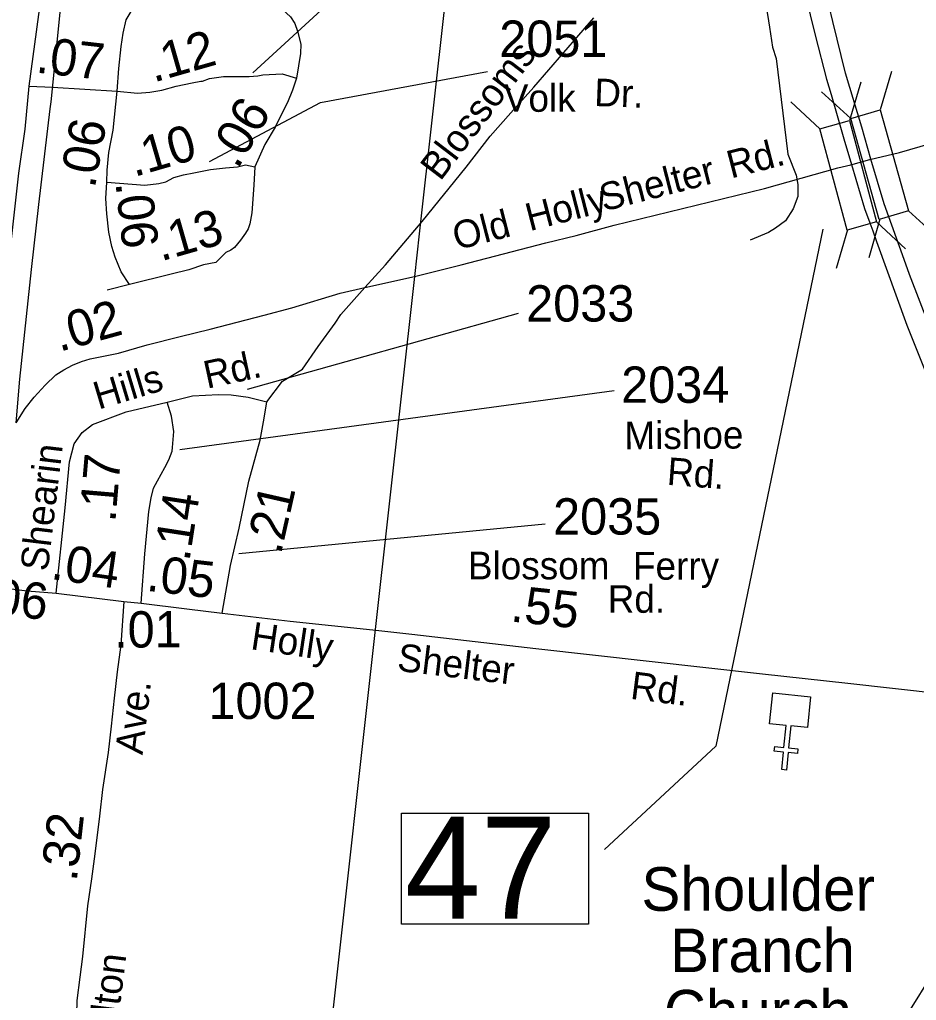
# Model space of a CAD drawing. Extents: x 2290055 to 2389491, y 66597 to 237875.
# Drawn here: x 2332943 to 2336027, y 220360 to 223732 of the extents above; entities that cross this region are included whole.
import ezdxf

# ---------------------------------------------------------------- set-up
doc = ezdxf.new("R2010")
doc.units = 0
for name, color, linetype in [('Exist Cultural Church CELL', 7, 'Continuous'), ('Exist Cultural Church Label', 7, 'Continuous'), ('Exist Railroad Mainline', 7, 'Continuous'), ('Exist Railroad Siding', 7, 'Continuous'), ('Exist Road Non-System Type 51', 7, 'Continuous'), ('Exist Road Non-System Type 51 Label', 7, 'Continuous'), ('Exist Road Primary Interstate Divided Center Attributed', 7, 'Continuous'), ('Exist Road Primary Interstate Structure Standard Bridge CELL', 7, 'Continuous'), ('Exist Road Primary Interstate Structure Standard Bridge Number Label', 7, 'Continuous'), ('Exist Road Secondary Mileage Hundredths English Label', 7, 'Continuous'), ('Exist Road Secondary Type 51 Attributed', 7, 'Continuous'), ('Exist Road Secondary Type 51 Label', 7, 'Continuous'), ('Exist Road Secondary Type 51 Number Label', 7, 'Continuous'), ('Exist Utilities Electrical Transmission Line', 7, 'Continuous')]:
    doc.layers.add(name, color=color, linetype=linetype)

msp = doc.modelspace()

# ---------------------------------------------------------------- linework, layer by layer
at = {"layer": 'Exist Cultural Church CELL'}
msp.add_lwpolyline([(2335652.4, 221297.5), (2335595.8, 221303.1), (2335588.1, 221227.4), (2335619.9, 221224.1), (2335618.3, 221208.3), (2335586.4, 221211.5), (2335580.4, 221151.6), (2335564.4, 221153.3), (2335570.5, 221213.1), (2335538.7, 221216.3), (2335540.3, 221232.2), (2335572.1, 221229), (2335579.8, 221304.7), (2335522.5, 221310.7), (2335533.2, 221416.6), (2335663.2, 221403.4)], close=True, dxfattribs=at)
at = {"layer": 'Exist Railroad Mainline'}
for points in [[(2333051.1, 223449.8), (2333078.9, 223721.6), (2333107.2, 224000), (2333148.4, 224390.6), (2333187.8, 224739), (2333232.7, 225145.5), (2333233.4, 225151.7), (2333237.9, 225191.4), (2333245, 225254.9)], [(2332930.8, 222345.1), (2332944.4, 222495.7), (2332983.7, 222872.4), (2333008.8, 223096.6), (2333048.6, 223425.1), (2333051.1, 223449.8)]]:
    msp.add_lwpolyline(points, dxfattribs=at)
at = {"layer": 'Exist Railroad Siding'}
for points in [[(2335866.8, 223251), (2335969.1, 223274.8), (2336076.1, 223305.7)], [(2332930.8, 222345.1), (2332962.6, 222394.8), (2332993.1, 222434), (2333031.4, 222475.5), (2333068.1, 222511), (2333095.4, 222528.1), (2333124.8, 222543.3), (2333156.3, 222556.5), (2333185.9, 222565.7), (2333283.2, 222585.6), (2333382.1, 222613.5), (2333495, 222642), (2333598, 222668.1), (2333784.2, 222715.5), (2333879.3, 222741.2), (2334045.5, 222791.6), (2334130.8, 222810.5), (2334301.4, 222848.5), (2334461.7, 222888.4), (2334752.8, 222963.9), (2334857.8, 222990.1), (2334988.4, 223025.3), (2335505.6, 223151.8), (2335757.6, 223222.2), (2335802.4, 223232.9)], [(2335802.4, 223232.9), (2335866.8, 223251)]]:
    msp.add_lwpolyline(points, dxfattribs=at)
at = {"layer": 'Exist Road Non-System Type 51'}
for points in [[(2335401.1, 224311.3), (2335431.5, 224237.4), (2335459.9, 224097), (2335522.5, 223706.1), (2335532.9, 223636.8)], [(2334328, 223038.2), (2334478.7, 223225.1), (2334562.1, 223331.3), (2334632.3, 223411), (2334711.9, 223500.2), (2334917.6, 223738.3)], [(2335532.9, 223636.8), (2335545.2, 223597.9), (2335585, 223269.6), (2335613.5, 223197.5), (2335619.2, 223165.3), (2335619.2, 223123.5), (2335604, 223081.8), (2335577.5, 223040), (2335543.3, 223015.4), (2335518.7, 223000.2), (2335456.1, 222973.6)], [(2334130.8, 222810.5), (2334201, 222888.3), (2334328, 223038.2)], [(2333793.2, 222417.7), (2333846.9, 222489.3), (2333915.6, 222530.6), (2333970.3, 222608), (2334028.6, 222688.1), (2334047.4, 222717.6), (2334130.8, 222810.5)]]:
    msp.add_lwpolyline(points, dxfattribs=at)
at = {"layer": 'Exist Road Primary Interstate Divided Center Attributed'}
for points in [[(2335462.6, 225385.1), (2335466.8, 225236.9), (2335470.3, 225164.3), (2335475.8, 225051), (2335488.4, 224896.3), (2335502, 224726.1), (2335505.1, 224691.2), (2335513.9, 224601.1), (2335522.2, 224522.5), (2335542.6, 224377), (2335549.3, 224335), (2335566.9, 224224.3), (2335602.6, 224025.5), (2335626.9, 223906.6), (2335636.4, 223866), (2335662.6, 223748.1), (2335680.6, 223673.5), (2335718.5, 223527.6), (2335733.9, 223474.7), (2335778.1, 223321.9), (2335804.5, 223233.5)], [(2335871.3, 223252.1), (2335840, 223361.6), (2335783.5, 223548.3), (2335740.5, 223725.5), (2335702.5, 223885.2), (2335675.7, 224016), (2335667, 224065.2), (2335647.8, 224164.5), (2335636.2, 224233), (2335609.5, 224395.6), (2335606.2, 224421.7), (2335595.3, 224502.7), (2335582.3, 224604.9), (2335571.5, 224705.8), (2335558.9, 224908.8), (2335551.4, 225035), (2335547.2, 225100.3), (2335542.9, 225235.1), (2335537.8, 225326.6), (2335538.2, 225399.7)], [(2335804.5, 223233.5), (2335849.3, 223082.8), (2335867.9, 223033.1), (2335877.8, 223006.1), (2335890, 222969.4), (2335995.1, 222681.3), (2336074.9, 222480.9), (2336117.3, 222375.1), (2336159.3, 222268.5), (2336206.7, 222150.2), (2336238.2, 222071.4), (2336311.7, 221888.3), (2336371.8, 221739.7), (2336387.1, 221700.6), (2336430.9, 221589.9), (2336459.3, 221517.4), (2336509.1, 221383.5)], [(2336594.7, 221383.8), (2336518.2, 221574.2), (2336472.5, 221673.7), (2336463.6, 221694.6), (2336419.1, 221805.9), (2336338.9, 222007.9), (2336292.7, 222124.3), (2336234.3, 222269.5), (2336218, 222310.3), (2336186.7, 222387), (2336107.7, 222584.6), (2336004.1, 222855.2), (2335984.9, 222907.5), (2335916.4, 223098.7), (2335871.3, 223252.1)]]:
    msp.add_lwpolyline(points, dxfattribs=at)
at = {"layer": 'Exist Road Primary Interstate Structure Standard Bridge CELL'}
for p, q in [((2335941.4, 223554.1), (2335903.1, 223421.7)), ((2335836.9, 223517.3), (2335797.1, 223385.1)), ((2335700.6, 223483.8), (2335802, 223392.1)), ((2335595.6, 223449.1), (2335695.8, 223356.5)), ((2336000.4, 223074.5), (2336101.8, 222982.9)), ((2335901.6, 223045.6), (2335863.4, 222913.2)), ((2335890.2, 223036.7), (2335990.4, 222944.1)), ((2335791.1, 223008.8), (2335751.3, 222876.6))]:
    msp.add_line(p, q, dxfattribs=at)
for points in [[(2335903.1, 223421.7), (2336000.9, 223074.7), (2335899.8, 223045.1), (2335802, 223392.1)], [(2335797.1, 223385.1), (2335890.6, 223036.9), (2335789.3, 223008.3), (2335695.8, 223356.5)]]:
    msp.add_lwpolyline(points, close=True, dxfattribs=at)
at = {"layer": 'Exist Road Primary Interstate Structure Standard Bridge Number Label'}
msp.add_line((2336477, 221084.5), (2335652, 219760.7), dxfattribs=at)
msp.add_lwpolyline([(2335706.2, 223011.8), (2335337.9, 221233.2), (2334954.2, 220878.3)], dxfattribs=at)
msp.add_lwpolyline([(2334256, 221003.5), (2334900.2, 221003.5), (2334900.2, 220621.2), (2334256, 220621.2)], close=True, dxfattribs=at)
at = {"layer": 'Exist Road Secondary Type 51 Attributed'}
msp.add_line((2333321.2, 222821), (2333243.8, 222801.5), dxfattribs=at)
for points in [[(2332975.8, 223503.5), (2333009, 223749), (2333027.4, 223889.8), (2333044.7, 224058.6), (2333055.7, 224185), (2333089.8, 224542.1), (2333092.2, 224593), (2333108.9, 224750.7), (2333109.6, 224776.6), (2333106.9, 224786.5), (2333093, 224808.7), (2333054.8, 224832), (2332916.2, 224847.9), (2332868.1, 224859.1), (2332794.8, 224860.3), (2332752.7, 224865.3), (2332648.4, 224868.1), (2332582.1, 224826.4), (2332568.1, 224773.9), (2332534, 224672.3), (2332524.9, 224624.2), (2332468.7, 224585.8), (2332441.9, 224569.7), (2332387.2, 224553.8)], [(2333278.3, 223485.6), (2333284.4, 223564), (2333292.3, 223640), (2333299.4, 223685.7), (2333309.9, 223731.3), (2333333.5, 223771.9), (2333362.5, 223805), (2333394.1, 223819.1), (2333450.2, 223836.6), (2333506.4, 223847.2), (2333587, 223844.9), (2333646.7, 223840.1), (2333695.8, 223829.6), (2333748.8, 223815.9), (2333790.5, 223801.5), (2333823.7, 223785), (2333847.1, 223766.3), (2333874.7, 223741.8), (2333890.1, 223718.5), (2333899.3, 223692.7), (2333909.8, 223647.1), (2333908.8, 223615.5), (2333895.8, 223531.2)], [(2333566.5, 223520.8), (2333572.5, 223520.8), (2333596.6, 223529.9), (2333644.8, 223535.9), (2333732.1, 223535.9), (2333762.2, 223538.9), (2333780.2, 223541.9), (2333846.7, 223545.3), (2333895.8, 223531.2)], [(2333895.8, 223531.2), (2333881.8, 223489.1), (2333864.2, 223447), (2333846.7, 223411.9), (2333822.1, 223362.7), (2333787, 223303), (2333751.9, 223225.8)], [(2332812.3, 222162.5), (2332825.4, 222330.4), (2332842, 222452.8), (2332850.7, 222527.1), (2332871.3, 222571.7), (2332880.3, 222632), (2332915.5, 222977.1), (2332940.5, 223204.2), (2332962.5, 223355.1), (2332975.8, 223503.5)], [(2332975.8, 223503.5), (2333056.2, 223499.4)], [(2333056.2, 223499.4), (2333278.3, 223485.6)], [(2333278.3, 223485.6), (2333348.5, 223478.6), (2333390.6, 223482.1), (2333432.7, 223489.1), (2333481.8, 223503.1), (2333536.4, 223514.8), (2333566.5, 223520.8)], [(2333243.2, 223173.2), (2333243.7, 223214.7), (2333250.2, 223275), (2333264.3, 223352.2), (2333278.3, 223485.6)], [(2333243.2, 223173.2), (2333373.9, 223162.4), (2333422, 223168.4), (2333446.1, 223174.4), (2333473.2, 223189.5), (2333506.3, 223198.5), (2333542.4, 223204.6), (2333599.6, 223216.6), (2333650.8, 223222.6), (2333692.9, 223225.6), (2333720.4, 223232.8), (2333751.9, 223225.8)], [(2333751.9, 223225.8), (2333748.4, 223162.6), (2333741.4, 223067.9), (2333734.4, 223029.2), (2333728.9, 223012.9), (2333720.4, 222997.6), (2333702.8, 222973.1), (2333681.8, 222948.5), (2333669.2, 222938.9), (2333652.4, 222931), (2333617.7, 222897.3), (2333575.5, 222888.3), (2333525.6, 222872.1), (2333464.7, 222857.1), (2333321.2, 222821)], [(2333321.2, 222821), (2333292.3, 222864.3), (2333271.9, 222915), (2333260.8, 222952), (2333250.2, 223001.2), (2333243.2, 223064.3), (2333239.7, 223117), (2333243.2, 223173.2)], [(2333069.2, 221759.5), (2333099.7, 222053.5), (2333114.6, 222211.7), (2333131, 222272.9), (2333157.8, 222311.7), (2333193.6, 222340.1), (2333310, 222383.3), (2333450.2, 222416.2)], [(2333360.7, 221725.2), (2333374.1, 221895.3), (2333387.5, 222040.1), (2333395, 222087.9), (2333403.9, 222120.7), (2333417.2, 222145.8), (2333442.9, 222192), (2333456.1, 222217.7), (2333468.1, 222247.5), (2333469, 222260.3), (2333474, 222316.2), (2333465.1, 222368.4), (2333450.2, 222416.2)], [(2333450.2, 222416.2), (2333538.2, 222438.6), (2333627.6, 222443), (2333670.9, 222441.5), (2333729.1, 222434.1), (2333793.2, 222417.7)], [(2333639.6, 221690.9), (2333667.9, 221855), (2333697.7, 221983.4), (2333732, 222144.6), (2333770, 222286.4), (2333784.2, 222361), (2333793.2, 222417.7)], [(2332850.1, 221782.8), (2332968.7, 221768.2), (2333069.2, 221759.5)], [(2333069.2, 221759.5), (2333301, 221731.2)], [(2333301, 221731.2), (2333291, 221581.6), (2333278.6, 221489), (2333268.2, 221398.6), (2333258, 221302.2), (2333247.6, 221211.7), (2333228.6, 221084.9), (2333218.3, 220992.5), (2333201.4, 220863.8), (2333190.8, 220777.3), (2333176.5, 220684.7), (2333159.4, 220510), (2333150.2, 220439.6), (2333139.4, 220359.2), (2333137, 220217), (2333126, 220190.6), (2333112.8, 220172.1), (2333103.5, 220165.4)], [(2333301, 221731.2), (2333360.7, 221725.2)], [(2333360.7, 221725.2), (2333518.8, 221705.8), (2333639.6, 221690.9)], [(2333639.6, 221690.9), (2333873.7, 221664), (2334157.8, 221634.2), (2334292.1, 221619.3), (2334509.8, 221593.9), (2334718.6, 221570), (2335498.7, 221482), (2335791.2, 221450.6), (2336109.5, 221414.4), (2336218.2, 221398.7)]]:
    msp.add_lwpolyline(points, dxfattribs=at)
at = {"layer": 'Exist Road Secondary Type 51 Number Label'}
for p, q in [((2333726.4, 222461.6), (2334659.1, 222722.5)), ((2333494.5, 222253.8), (2334987.6, 222456.8)), ((2333697.5, 221896.2), (2334750.9, 221997.7))]:
    msp.add_line(p, q, dxfattribs=at)
for points in [[(2333745.8, 223548.8), (2334229, 223993.4), (2334494.8, 224099.7)], [(2333596, 223244.4), (2333977.7, 223447.4), (2334552.7, 223553.7)]]:
    msp.add_lwpolyline(points, dxfattribs=at)
at = {"layer": 'Exist Utilities Electrical Transmission Line'}
for p, q in [((2334318.2, 222995.5), (2334520.3, 224815.4)), ((2334301.9, 222848.3), (2334318.2, 222995.5)), ((2334167.2, 221635.1), (2334301.9, 222848.3)), ((2333715.1, 217563.1), (2334167.2, 221635.1))]:
    msp.add_line(p, q, dxfattribs=at)

# ---------------------------------------------------------------- texts
at = {"layer": 'Exist Cultural Church Label'}
for s, p in [('Shoulder', (2335081.8, 220667.7)), ('Branch', (2335180.5, 220456.6)), ('Church', (2335158.9, 220245.5))]:
    msp.add_text(s, height=150, dxfattribs=at).set_placement(p)
at = {"layer": 'Exist Road Non-System Type 51 Label'}
for s, rotation, p in [('Blossoms', 52.657, (2334389.9, 223173.8)), ('Rd.', 14.4474, (2335389.8, 223185.2)), ('Shelter', 14.4474, (2334951.7, 223071.8)), ('Holly', 14.4474, (2334697.3, 223004.1)), ('Old', 14.4474, (2334446.5, 222938.9))]:
    msp.add_text(s, height=95, rotation=rotation, dxfattribs=at).set_placement(p)
at = {"layer": 'Exist Road Primary Interstate Structure Standard Bridge Number Label'}
msp.add_text('47', height=350, dxfattribs=at).set_placement((2334268.6, 220640.9))
at = {"layer": 'Exist Road Secondary Mileage Hundredths English Label'}
for s, rotation, p in [('.12', 15.9536, (2333403.7, 223515.2)), ('.07', 353.5548, (2332996.4, 223550.3)), ('.06', 59.549, (2333692.7, 223214.5)), ('.06', 79.7008, (2333201.5, 223149.3)), ('.10', 16.1737, (2333336.9, 223190.3)), ('.06', 276.3367, (2333272.4, 223170.7)), ('.13', 15.9545, (2333429.1, 222900.4)), ('.02', 15.4305, (2333080, 222589.3)), ('.17', 85.1038, (2333272.2, 222001.5)), ('.21', 77.2321, (2333841.4, 221889.5)), ('.14', 81.2586, (2333526.8, 221866.2)), ('.04', 351.698, (2333047.4, 221808.8)), ('.05', 353.3555, (2333376.4, 221768.5)), ('.06', 353.7406, (2332802.8, 221692.6)), ('.55', 353.9565, (2334629.1, 221662.7)), ('.01', 0.4845, (2333268.6, 221571.9)), ('.32', 83.6187, (2333139.2, 220766))]:
    msp.add_text(s, height=125, rotation=rotation, dxfattribs=at).set_placement(p)
at = {"layer": 'Exist Road Secondary Type 51 Label'}
for s, rotation, p in [('Dr.', 357.8992, (2334918.2, 223435)), ('Volk', 0.0081, (2334608.5, 223415)), ('Rd.', 12.2195, (2333587.5, 222462.4)), ('Hills', 16.708, (2333214.2, 222390.5)), ('Mishoe', 0.3806, (2335023.4, 222254.5)), ('Shearin', 83.1338, (2333039.6, 221832.6)), ('Rd.', 355.614, (2335167.3, 222132.6)), ('Holly', 351.4873, (2333734.7, 221567.6)), ('Shelter', 353.0623, (2334238.9, 221493.5)), ('Rd.', 352.7518, (2335040.9, 221396.9)), ('Ave.', 83.3358, (2333366, 221201.9)), ('Fulton', 82.8567, (2333266.5, 220164.9))]:
    msp.add_text(s, height=95, rotation=rotation, dxfattribs=at).set_placement(p)
for s, p in [('Blossom', (2334484.9, 221807.3)), ('Ferry', (2335052.6, 221806)), ('Rd.', (2334965.8, 221692.3))]:
    msp.add_text(s, height=95, dxfattribs=at).set_placement(p)
at = {"layer": 'Exist Road Secondary Type 51 Number Label'}
for s, p in [('2051', (2334592.8, 223603.9)), ('2033', (2334685.4, 222693.7)), ('2034', (2335012.1, 222414.3)), ('2035', (2334778, 221961.2)), ('1002', (2333592.7, 221327.2))]:
    msp.add_text(s, height=125, dxfattribs=at).set_placement(p)

doc.saveas('drawing.dxf')
